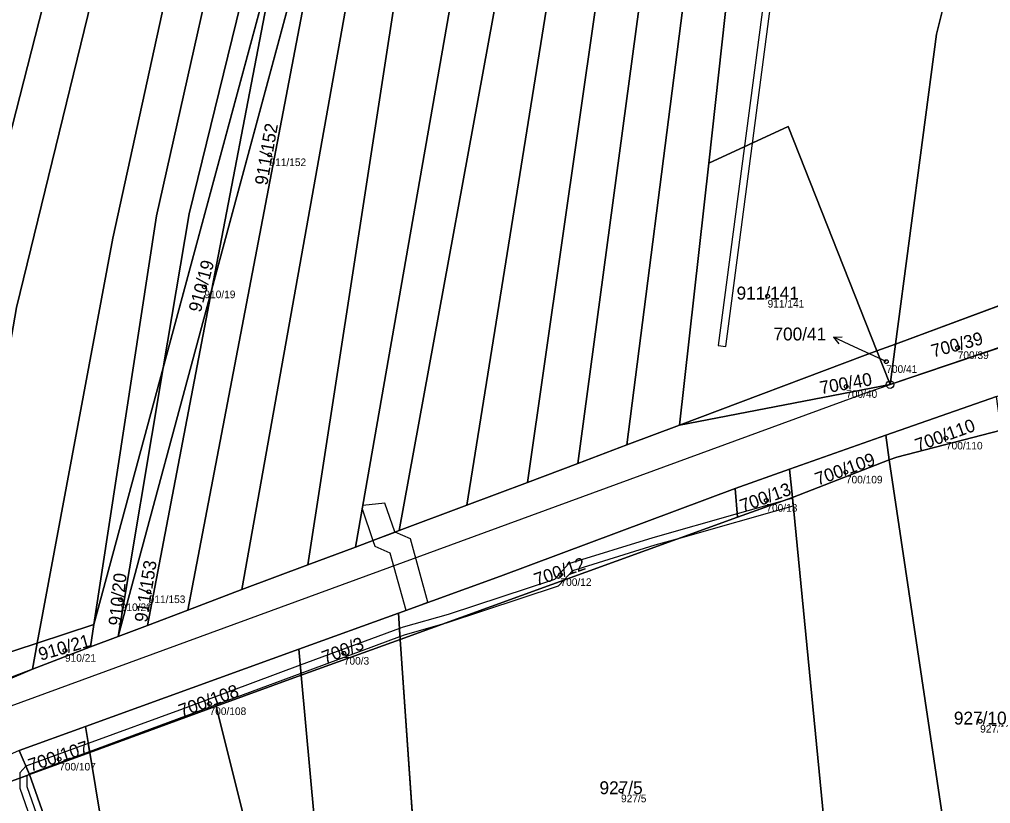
# Model space of a CAD drawing. Extents: x -603967 to -594699, y -1179315 to -1165625.
# Drawn here: x -597028 to -596899.9, y -1172155.9 to -1172052.4 of the extents above; entities that cross this region are included whole.
import ezdxf

# ---------------------------------------------------------------- set-up
doc = ezdxf.new("R2010")
doc.units = 0
for name, color, linetype in [('Definiční body', 7, 'Continuous'), ('Hranice parcel', 7, 'Continuous'), ('Parcelní čísla', 7, 'Continuous'), ('Polygon parcely', 7, 'Continuous'), ('Pop  PČ popisy', 7, 'Continuous'), ('Vnitřní kresba', 7, 'Continuous'), ('Věcná břemena k části', 7, 'Continuous'), ('Značky bodu BP', 7, 'Continuous')]:
    doc.layers.add(name, color=color, linetype=linetype)

msp = doc.modelspace()

# ---------------------------------------------------------------- linework, layer by layer
at = {"layer": 'Definiční body'}
for centre in [(-596995.01, -1172070.28994), (-597003.59, -1172087.71994), (-596929.33, -1172088.95994), (-596904.27, -1172095.73994), (-596913.69, -1172097.57994), (-596918.97, -1172100.86994), (-596905.82, -1172107.67994), (-596919.01, -1172112.15994), (-596929.5, -1172115.88994), (-596956.64, -1172125.68994), (-597010.93, -1172127.94994), (-597014.62, -1172128.99994), (-597021.97, -1172135.68994), (-596985.21, -1172136.06994), (-597002.91, -1172142.71994), (-596901.31, -1172145.03994), (-597022.74, -1172150.03994), (-596948.66, -1172154.22994)]:
    msp.add_circle(centre, 0.25, dxfattribs=at)
at = {"layer": 'Hranice parcel'}
for p, q in [((-597002.6, -1172088.02), (-596972.66, -1171976.97)), ((-597009.02, -1172098.39), (-596992.06, -1172035.49)), ((-596937.1, -1172071.38), (-596940.94, -1172105.95)), ((-597014.96, -1172133.84), (-597002.6, -1172088.02)), ((-597002.6, -1172088.02), (-597011.08, -1172132.39)), ((-596894.95, -1172088.77), (-596912.47, -1172095.26)), ((-596913.19, -1172100.62), (-596895.8, -1172094.72)), ((-596912.47, -1172095.26), (-596914.93, -1172096.17)), ((-596912.47, -1172095.26), (-596913.19, -1172100.62)), ((-596916.48, -1172096.74), (-596940.94, -1172105.95)), ((-596914.93, -1172096.17), (-596916.48, -1172096.74)), ((-596913.19, -1172100.62), (-596914.93, -1172096.17)), ((-597018.15, -1172132.27), (-597009.02, -1172098.39)), ((-597009.02, -1172098.39), (-597014.96, -1172133.84)), ((-596940.94, -1172105.95), (-596913.19, -1172100.62)), ((-596913.76, -1172107.27), (-596899.16, -1172102.18)), ((-596940.94, -1172105.95), (-596947.89, -1172108.58)), ((-596926.43, -1172111.77), (-596913.76, -1172107.27)), ((-596913.32, -1172110.55), (-596913.76, -1172107.27)), ((-596947.89, -1172108.58), (-596954.36, -1172111.02)), ((-596954.36, -1172111.02), (-596961.01, -1172113.53)), ((-596913.32, -1172110.55), (-596926.07, -1172115.5)), ((-596926.43, -1172111.77), (-596933.63, -1172114.33)), ((-596926.07, -1172115.5), (-596926.43, -1172111.77)), ((-596961.01, -1172113.53), (-596968.99, -1172116.54)), ((-596933.32, -1172118.1), (-596933.63, -1172114.33)), ((-596968.99, -1172116.54), (-596977.91, -1172119.88)), ((-596926.07, -1172115.5), (-596933.32, -1172118.1)), ((-596933.32, -1172118.1), (-596977.78, -1172134.26)), ((-596977.91, -1172119.88), (-596983.66, -1172122.05)), ((-596983.66, -1172122.05), (-596989.94, -1172124.41)), ((-596989.94, -1172124.41), (-596998.64, -1172127.66)), ((-596998.64, -1172127.66), (-597005.76, -1172130.38)), ((-597005.76, -1172130.38), (-597011.08, -1172132.39)), ((-596978.02, -1172130.77), (-596991.15, -1172135.53)), ((-596977.78, -1172134.26), (-596978.02, -1172130.77)), ((-597025.62, -1172134.72), (-597018.15, -1172132.27)), ((-597018.15, -1172132.27), (-597018.6, -1172135.22)), ((-597011.08, -1172132.39), (-597014.96, -1172133.84)), ((-597014.96, -1172133.84), (-597018.6, -1172135.22)), ((-596990.83, -1172138.94), (-596977.78, -1172134.26)), ((-596977.78, -1172134.26), (-596974.45, -1172182.3)), ((-597036.67, -1172138.34), (-597025.62, -1172134.72)), ((-597025.62, -1172134.72), (-597026.27, -1172138.16)), ((-597018.6, -1172135.22), (-597026.27, -1172138.16)), ((-597019.27, -1172145.73), (-596991.15, -1172135.53)), ((-596991.15, -1172135.53), (-596990.83, -1172138.94)), ((-597034.82, -1172141.42), (-597026.27, -1172138.16)), ((-596990.83, -1172138.94), (-597002.02, -1172143.04)), ((-596986.73, -1172183.62), (-596990.83, -1172138.94)), ((-597002.02, -1172143.04), (-597018.71, -1172149.15)), ((-597028.02, -1172148.91), (-597019.27, -1172145.73)), ((-597018.71, -1172149.15), (-597019.27, -1172145.73)), ((-597026.64, -1172152.05), (-597028.02, -1172148.91)), ((-597018.71, -1172149.15), (-597026.64, -1172152.05)), ((-597026.64, -1172152.05), (-597030.61, -1172153.5))]:
    msp.add_line(p, q, dxfattribs=at)
for points in [[(-596916.58, -1171620.17), (-596935.66, -1171698.01), (-596970.36, -1171837.12), (-597034.53, -1172088.22), (-597046.3, -1172141.5)], [(-596911.9, -1171621.59), (-596921.65, -1171663.4), (-596963.67, -1171834.61), (-596994.03, -1171949.78), (-597028.37, -1172090.43), (-597036.67, -1172138.34)], [(-596901.7, -1171624.68), (-596911.96, -1171665.57), (-597002.45, -1172020.76), (-597015.66, -1172081.29), (-597025.62, -1172134.72)], [(-596897.14, -1171625.96), (-596916.8, -1171700.51), (-596998.62, -1172027.97), (-597009.89, -1172078.34), (-597018.15, -1172132.27)], [(-596893.16, -1171627.06), (-596939.14, -1171802), (-596982.37, -1171983.19), (-597005.62, -1172078.1), (-597009.02, -1172098.39)], [(-596873.42, -1171630.49), (-596897.27, -1171721.13), (-596978.25, -1172048.42), (-596989.94, -1172124.41)], [(-596867.06, -1171631.58), (-596883.09, -1171690.69), (-596969.74, -1172042.38), (-596983.66, -1172122.05)], [(-596860.45, -1171632.71), (-596883.93, -1171719.46), (-596962.91, -1172037.86), (-596977.91, -1172119.88)], [(-596855.25, -1171633.6), (-596871.38, -1171695.19), (-596881.75, -1171737.53), (-596956.87, -1172040.73), (-596968.99, -1172116.54)], [(-596848.65, -1171634.72), (-596857.14, -1171666.97), (-596874.98, -1171733.26), (-596908.28, -1171869.06), (-596952, -1172050.6), (-596961.01, -1172113.53)], [(-596842.36, -1171635.8), (-596852.85, -1171675.81), (-596901.93, -1171869.06), (-596946.32, -1172051.09), (-596954.36, -1172111.02)], [(-596837.06, -1171636.7), (-596940.54, -1172051.23), (-596947.89, -1172108.58)], [(-596830.89, -1171637.75), (-596840.28, -1171672.39), (-596890.21, -1171872.66), (-596934.48, -1172047.72), (-596937.1, -1172071.38)], [(-596923.96, -1171796.36), (-596982.25, -1172035.83), (-596998.64, -1172127.66)], [(-596972.66, -1171976.97), (-596990.32, -1172049.42), (-597005.76, -1172130.38)], [(-596992.06, -1172035.49), (-596995.46, -1172050.74), (-597002.6, -1172088.02)], [(-596905.48, -1172048.01), (-596907.08, -1172054.36), (-596912.47, -1172095.26)], [(-596914.93, -1172096.17), (-596926.61, -1172066.55), (-596937.1, -1172071.38)], [(-596898.55, -1172106.62), (-596912.28, -1172110.17), (-596913.32, -1172110.55)], [(-596903.63, -1172235.46), (-596906.42, -1172156.75), (-596913.32, -1172110.55)], [(-596933.63, -1172114.33), (-596964.56, -1172125.89), (-596978.02, -1172130.77)], [(-596918.37, -1172242.81), (-596919.36, -1172208.96), (-596919.86, -1172179.25), (-596926.07, -1172115.5)], [(-597026.27, -1172138.16), (-597060.47, -1172152.78), (-597087.67, -1172161.4), (-597152.48, -1172179.32), (-597191.77, -1172188.05), (-597215.63, -1172191.54), (-597260.53, -1172195.75), (-597322.67, -1172201.3), (-597322.38, -1172198.42)], [(-596986.73, -1172183.62), (-596991.79, -1172184.17), (-597002.02, -1172143.04)], [(-597013.08, -1172200.47), (-597013.61, -1172180.07), (-597018.71, -1172149.15)], [(-597016.38, -1172191.62), (-597017.78, -1172177.27), (-597026.64, -1172152.05)]]:
    msp.add_lwpolyline(points, dxfattribs=at)
at = {"layer": 'Polygon parcely'}
for points in [[(-596941.74, -1171684.86), (-596979.56, -1171838.13), (-597034.35, -1172047.81), (-597045.05, -1172088.64), (-597057.89, -1172145.3), (-597046.3, -1172141.5), (-597034.53, -1172088.22), (-596970.36, -1171837.12), (-596935.66, -1171698.01), (-596916.58, -1171620.17), (-596923.25, -1171618.15)], [(-596970.36, -1171837.12), (-597034.53, -1172088.22), (-597046.3, -1172141.5), (-597036.67, -1172138.34), (-597028.37, -1172090.43), (-596994.03, -1171949.78), (-596963.67, -1171834.61), (-596921.65, -1171663.4), (-596911.9, -1171621.59), (-596916.58, -1171620.17), (-596935.66, -1171698.01)], [(-597036.67, -1172138.34), (-597025.62, -1172134.72), (-597015.66, -1172081.29), (-597002.45, -1172020.76), (-596911.96, -1171665.57), (-596901.7, -1171624.68), (-596904.61, -1171623.8), (-596911.9, -1171621.59), (-596921.65, -1171663.4), (-596963.67, -1171834.61), (-596994.03, -1171949.78), (-597028.37, -1172090.43)], [(-596911.96, -1171665.57), (-597002.45, -1172020.76), (-597015.66, -1172081.29), (-597025.62, -1172134.72), (-597018.15, -1172132.27), (-597009.89, -1172078.34), (-596998.62, -1172027.97), (-596916.8, -1171700.51), (-596897.14, -1171625.96), (-596901.47, -1171624.75), (-596901.7, -1171624.68)], [(-596998.62, -1172027.97), (-597009.89, -1172078.34), (-597018.15, -1172132.27), (-597009.02, -1172098.39), (-597005.62, -1172078.1), (-596982.37, -1171983.19), (-596939.14, -1171802), (-596893.16, -1171627.06), (-596894.11, -1171626.8), (-596897.14, -1171625.96), (-596916.8, -1171700.51)], [(-596897.7, -1171663), (-596889.18, -1171628.17), (-596893.16, -1171627.06), (-596939.14, -1171802), (-596982.37, -1171983.19), (-597005.62, -1172078.1), (-597009.02, -1172098.39), (-596992.06, -1172035.49), (-596955.18, -1171883.74)], [(-596982.25, -1172035.83), (-596998.64, -1172127.66), (-596989.94, -1172124.41), (-596978.25, -1172048.42), (-596897.27, -1171721.13), (-596873.42, -1171630.49), (-596874.61, -1171630.29), (-596877.66, -1171634.09), (-596883.03, -1171644.57), (-596923.96, -1171796.36)], [(-596989.94, -1172124.41), (-596983.66, -1172122.05), (-596969.74, -1172042.38), (-596883.09, -1171690.69), (-596867.06, -1171631.58), (-596869.08, -1171631.24), (-596873.42, -1171630.49), (-596897.27, -1171721.13), (-596978.25, -1172048.42)], [(-596883.09, -1171690.69), (-596969.74, -1172042.38), (-596983.66, -1172122.05), (-596977.91, -1172119.88), (-596962.91, -1172037.86), (-596883.93, -1171719.46), (-596860.45, -1171632.71), (-596867.06, -1171631.58)], [(-596883.93, -1171719.46), (-596962.91, -1172037.86), (-596977.91, -1172119.88), (-596968.99, -1172116.54), (-596956.87, -1172040.73), (-596881.75, -1171737.53), (-596871.38, -1171695.19), (-596855.25, -1171633.6), (-596856.82, -1171633.33), (-596860.45, -1171632.71)], [(-596956.87, -1172040.73), (-596968.99, -1172116.54), (-596961.01, -1172113.53), (-596952, -1172050.6), (-596908.28, -1171869.06), (-596874.98, -1171733.26), (-596857.14, -1171666.97), (-596848.65, -1171634.72), (-596855.25, -1171633.6), (-596871.38, -1171695.19), (-596881.75, -1171737.53)], [(-596961.01, -1172113.53), (-596954.36, -1172111.02), (-596946.32, -1172051.09), (-596901.93, -1171869.06), (-596852.85, -1171675.81), (-596842.36, -1171635.8), (-596844.1, -1171635.5), (-596848.65, -1171634.72), (-596857.14, -1171666.97), (-596874.98, -1171733.26), (-596908.28, -1171869.06), (-596952, -1172050.6)], [(-596954.36, -1172111.02), (-596947.89, -1172108.58), (-596940.54, -1172051.23), (-596837.06, -1171636.7), (-596842.36, -1171635.8), (-596852.85, -1171675.81), (-596901.93, -1171869.06), (-596946.32, -1172051.09)], [(-596940.54, -1172051.23), (-596947.89, -1172108.58), (-596940.94, -1172105.95), (-596937.1, -1172071.38), (-596934.48, -1172047.72), (-596890.21, -1171872.66), (-596840.28, -1171672.39), (-596830.89, -1171637.75), (-596832.15, -1171637.54), (-596837.06, -1171636.7)], [(-596937.1, -1172071.38), (-596926.61, -1172066.55), (-596914.93, -1172096.17), (-596912.47, -1172095.26), (-596907.08, -1172054.36), (-596905.48, -1172048.01), (-596922.57, -1172042.49), (-596924.58, -1172041.51), (-596898.03, -1171934.81), (-596845.46, -1171728.25), (-596822.5, -1171639.18), (-596830.89, -1171637.75), (-596840.28, -1171672.39), (-596890.21, -1171872.66), (-596934.48, -1172047.72)], [(-596808.18, -1171732.52), (-596785.57, -1171640.08), (-596795.24, -1171639.93), (-596802.75, -1171639.81), (-596823.05, -1171720.16), (-596905.48, -1172048.01), (-596907.08, -1172054.36), (-596912.47, -1172095.26), (-596894.95, -1172088.77), (-596889.86, -1172053.39)], [(-596990.32, -1172049.42), (-597005.76, -1172130.38), (-596998.64, -1172127.66), (-596982.25, -1172035.83), (-596923.96, -1171796.36), (-596972.66, -1171976.97)], [(-597002.6, -1172088.02), (-596972.66, -1171976.97), (-596938.45, -1171836.68), (-596992.06, -1172035.49), (-596995.46, -1172050.74)], [(-597011.08, -1172132.39), (-597005.76, -1172130.38), (-596990.32, -1172049.42), (-596972.66, -1171976.97), (-597002.6, -1172088.02)], [(-597014.96, -1172133.84), (-597002.6, -1172088.02), (-596995.46, -1172050.74), (-596992.06, -1172035.49), (-597009.02, -1172098.39)], [(-596940.94, -1172105.95), (-596916.48, -1172096.74), (-596914.93, -1172096.17), (-596926.61, -1172066.55), (-596937.1, -1172071.38)], [(-597014.96, -1172133.84), (-597011.08, -1172132.39), (-597002.6, -1172088.02)], [(-596913.19, -1172100.62), (-596895.8, -1172094.72), (-596894.95, -1172088.77), (-596912.47, -1172095.26)], [(-596914.93, -1172096.17), (-596913.19, -1172100.62), (-596912.47, -1172095.26)], [(-596916.48, -1172096.74), (-596940.94, -1172105.95), (-596913.19, -1172100.62), (-596914.93, -1172096.17)], [(-597018.6, -1172135.22), (-597014.96, -1172133.84), (-597009.02, -1172098.39), (-597018.15, -1172132.27)], [(-596898.55, -1172106.62), (-596899.16, -1172102.18), (-596913.76, -1172107.27), (-596913.32, -1172110.55), (-596912.28, -1172110.17)], [(-596913.32, -1172110.55), (-596913.76, -1172107.27), (-596926.43, -1172111.77), (-596926.07, -1172115.5)], [(-596891.55, -1172157.48), (-596898.55, -1172106.62), (-596912.28, -1172110.17), (-596913.32, -1172110.55), (-596906.42, -1172156.75), (-596903.63, -1172235.46), (-596899.13, -1172233.33), (-596904.73, -1172180.18), (-596891.02, -1172179.35)], [(-596918.37, -1172242.81), (-596903.63, -1172235.46), (-596906.42, -1172156.75), (-596913.32, -1172110.55), (-596926.07, -1172115.5), (-596919.86, -1172179.25), (-596919.36, -1172208.96)], [(-596926.43, -1172111.77), (-596933.63, -1172114.33), (-596933.32, -1172118.1), (-596926.07, -1172115.5)], [(-596964.56, -1172125.89), (-596978.02, -1172130.77), (-596977.78, -1172134.26), (-596933.32, -1172118.1), (-596933.63, -1172114.33)], [(-596990.83, -1172138.94), (-596977.78, -1172134.26), (-596978.02, -1172130.77), (-596991.15, -1172135.53)], [(-597026.27, -1172138.16), (-597018.6, -1172135.22), (-597018.15, -1172132.27), (-597025.62, -1172134.72)], [(-596977.78, -1172134.26), (-596990.83, -1172138.94), (-596986.73, -1172183.62), (-596974.45, -1172182.3)], [(-597037.41, -1172142.27), (-597034.82, -1172141.42), (-597026.27, -1172138.16), (-597025.62, -1172134.72), (-597036.67, -1172138.34)], [(-596990.83, -1172138.94), (-596991.15, -1172135.53), (-597019.27, -1172145.73), (-597018.71, -1172149.15), (-597002.02, -1172143.04)], [(-597127.5, -1172168.39), (-597153.67, -1172175.15), (-597193.11, -1172184.1), (-597215.76, -1172187.63), (-597261.51, -1172192.28), (-597322.38, -1172198.42), (-597322.67, -1172201.3), (-597260.53, -1172195.75), (-597215.63, -1172191.54), (-597191.77, -1172188.05), (-597152.48, -1172179.32), (-597087.67, -1172161.4), (-597060.47, -1172152.78), (-597026.27, -1172138.16), (-597034.82, -1172141.42), (-597037.41, -1172142.27), (-597047.22, -1172145.48), (-597058.86, -1172149.3), (-597066.33, -1172151.75), (-597074.48, -1172154.03), (-597093.9, -1172159.45), (-597103.93, -1172162.25), (-597106.41, -1172162.94), (-597114.34, -1172164.99)], [(-596986.73, -1172183.62), (-596990.83, -1172138.94), (-597002.02, -1172143.04), (-596991.79, -1172184.17)], [(-597002.02, -1172143.04), (-597018.71, -1172149.15), (-597013.61, -1172180.07), (-597013.08, -1172200.47), (-596989.54, -1172263.52), (-596979.87, -1172269.34), (-596977.16, -1172270.59), (-596966.55, -1172265.53), (-596968.89, -1172246.51), (-596971.19, -1172229.3), (-596972.1, -1172216.08), (-596974.73, -1172208.07), (-596972.71, -1172207.34), (-596974.45, -1172182.3), (-596986.73, -1172183.62), (-596991.79, -1172184.17)], [(-597018.71, -1172149.15), (-597019.27, -1172145.73), (-597028.02, -1172148.91), (-597026.64, -1172152.05)], [(-597028.02, -1172148.91), (-597048.28, -1172157.97), (-597093.36, -1172173.46), (-597064.04, -1172164.97), (-597057.1, -1172162.59), (-597030.61, -1172153.5), (-597026.64, -1172152.05)], [(-597013.08, -1172200.47), (-597013.61, -1172180.07), (-597018.71, -1172149.15), (-597026.64, -1172152.05), (-597017.78, -1172177.27), (-597016.38, -1172191.62)], [(-597017.78, -1172177.27), (-597026.64, -1172152.05), (-597030.61, -1172153.5), (-597029.65, -1172156.06), (-597016.38, -1172191.62)]]:
    msp.add_lwpolyline(points, close=True, dxfattribs=at)
for points in [[(-597028.02, -1172148.91), (-597019.27, -1172145.73), (-596991.15, -1172135.53), (-596978.02, -1172130.77), (-596964.56, -1172125.89), (-596933.63, -1172114.33), (-596926.43, -1172111.77), (-596913.76, -1172107.27), (-596899.16, -1172102.18), (-596892.29, -1172099.79), (-596888.7, -1172098.54), (-596883.21, -1172096.63), (-596880.66, -1172095.74), (-596876.27, -1172094.56), (-596855.7, -1172089.01), (-596851.92, -1172088.29), (-596829.09, -1172087.47), (-596828.27, -1172087.31), (-596807.73, -1172085.05)], [(-596895.8, -1172094.72), (-596913.19, -1172100.62), (-596940.94, -1172105.95), (-596947.89, -1172108.58), (-596954.36, -1172111.02), (-596961.01, -1172113.53), (-596968.99, -1172116.54), (-596977.91, -1172119.88), (-596983.66, -1172122.05), (-596989.94, -1172124.41), (-596998.64, -1172127.66), (-597005.76, -1172130.38), (-597011.08, -1172132.39), (-597014.96, -1172133.84), (-597018.6, -1172135.22), (-597026.27, -1172138.16), (-597060.47, -1172152.78)], [(-596918.37, -1172242.81), (-596919.36, -1172208.96), (-596919.86, -1172179.25), (-596926.07, -1172115.5), (-596933.32, -1172118.1), (-596977.78, -1172134.26), (-596974.45, -1172182.3), (-596972.71, -1172207.34), (-596972.1, -1172216.08), (-596971.19, -1172229.3), (-596968.89, -1172246.51)]]:
    msp.add_lwpolyline(points, dxfattribs=at)
at = {"layer": 'Pop  PČ popisy'}
for p, q in [((-596920.63, -1172094.352), (-596919.511, -1172094.321)), ((-596917.91, -1172095.62), (-596920.63, -1172094.352)), ((-596920.63, -1172094.352), (-596919.934, -1172095.229)), ((-596913.69, -1172097.58), (-596917.91, -1172095.62))]:
    msp.add_line(p, q, dxfattribs=at)
at = {"layer": 'Vnitřní kresba'}
for p, q in [((-596916.25, -1172101.66), (-596913.19, -1172100.62)), ((-597033.6, -1172144.63), (-596916.25, -1172101.66))]:
    msp.add_line(p, q, dxfattribs=at)
at = {"layer": 'Věcná břemena k části'}
for points in [[(-596828.68, -1171638.13), (-596848.64, -1171720.48), (-596869.27, -1171801.01), (-596889.7, -1171881.88), (-596909.45, -1171962.59), (-596928.99, -1172043.43), (-596935.84, -1172095.47), (-596934.85, -1172095.6), (-596928.01, -1172043.61), (-596908.47, -1171962.83), (-596888.73, -1171882.12), (-596868.3, -1171801.25), (-596847.67, -1171720.72), (-596828.26, -1171639.76), (-596827.67, -1171638.3)], [(-596982.7, -1172116.58), (-596982.78, -1172117), (-596981.37, -1172121.19), (-596978.43, -1172120.08), (-596978.48, -1172120.06), (-596979.79, -1172116.26)], [(-596977.88, -1172132.79), (-596977.81, -1172133.84), (-596977.08, -1172133.57), (-596971.65, -1172132.03), (-596956.89, -1172127.18), (-596956.2, -1172126.41), (-596955.03, -1172125.13), (-596944.17, -1172121.77), (-596940.78, -1172120.81), (-596925.96, -1172116.62), (-596926.06, -1172115.6), (-596927.43, -1172115.99), (-596933.36, -1172117.67), (-596944.45, -1172120.81), (-596955.59, -1172124.25), (-596957.45, -1172126.32), (-596971.45, -1172130.93), (-596977.39, -1172132.61)], [(-596978.43, -1172120.08), (-596981.37, -1172121.19), (-596981.13, -1172121.91), (-596979.12, -1172122.81), (-596977.03, -1172130.38), (-596977.02, -1172130.41), (-596974.11, -1172129.33), (-596974.12, -1172129.3), (-596976.42, -1172120.97)], [(-596990.95, -1172137.65), (-596990.85, -1172138.69), (-596977.81, -1172133.84), (-596977.88, -1172132.79)], [(-597018.9, -1172147.97), (-597018.73, -1172149.01), (-597006.05, -1172144.33), (-596990.85, -1172138.69), (-596990.95, -1172137.65), (-597006.39, -1172143.39)], [(-597027.12, -1172150.97), (-597026.69, -1172151.95), (-597018.73, -1172149.01), (-597018.9, -1172147.97)], [(-597027.94, -1172152.52), (-597026.85, -1172152.13), (-597026.69, -1172151.95), (-597027.12, -1172150.97), (-597027.94, -1172151.85)], [(-597015.63, -1172197.4), (-597016.3, -1172192.26), (-597017.8, -1172188.32), (-597017.88, -1172187.6), (-597017.89, -1172187.52), (-597018.3, -1172179.01), (-597018.59, -1172176.75), (-597018.99, -1172175.37), (-597023.84, -1172162.63), (-597026.94, -1172153.69), (-597026.94, -1172152.23), (-597026.85, -1172152.13), (-597027.94, -1172152.52), (-597027.94, -1172153.85), (-597024.78, -1172162.97), (-597019.94, -1172175.69), (-597019.57, -1172176.95), (-597019.3, -1172179.09), (-597019.04, -1172184.49), (-597018.89, -1172187.6), (-597018.78, -1172188.56), (-597016.29, -1172195.09)]]:
    msp.add_lwpolyline(points, close=True, dxfattribs=at)
at = {"layer": 'Značky bodu BP'}
for radius in [0.5, 0.0303]:
    msp.add_circle((-596913.19, -1172100.61988), radius, dxfattribs=at)

# ---------------------------------------------------------------- texts
at = {"layer": 'Definiční body'}
for s, p in [('911/152', (-596995.01, -1172071.779)), ('910/19', (-597003.59, -1172089.209)), ('911/141', (-596929.33, -1172090.449)), ('700/39', (-596904.27, -1172097.229)), ('700/41', (-596913.69, -1172099.069)), ('700/40', (-596918.97, -1172102.359)), ('700/110', (-596905.82, -1172109.169)), ('700/109', (-596919.01, -1172113.649)), ('700/13', (-596929.5, -1172117.379)), ('700/12', (-596956.64, -1172127.179)), ('911/153', (-597010.93, -1172129.439)), ('910/20', (-597014.62, -1172130.489)), ('910/21', (-597021.97, -1172137.179)), ('700/3', (-596985.21, -1172137.559)), ('700/108', (-597002.91, -1172144.209)), ('927/10', (-596901.31, -1172146.529)), ('700/107', (-597022.74, -1172151.529)), ('927/5', (-596948.66, -1172155.719))]:
    msp.add_text(s, height=0.999996, dxfattribs=at).set_placement(p)
at = {"layer": 'Parcelní čísla'}
for s, rotation, p in [('911/152', 80, (-596995.302, -1172074.398)), ('910/19', 75, (-597004.076, -1172091.178)), ('700/39', 14.9999972, (-596907.508, -1172097.047)), ('700/40', 10, (-596922.309, -1172101.89)), ('700/110', 20, (-596909.524, -1172109.48)), ('700/109', 20, (-596922.714, -1172113.96)), ('700/13', 20, (-596932.611, -1172117.474)), ('911/153', 81, (-597011.151, -1172132.062)), ('700/12', 19, (-596959.779, -1172127.22)), ('910/20', 84, (-597014.559, -1172132.491)), ('910/21', 16, (-597025.184, -1172137.054)), ('700/3', 21, (-596987.705, -1172137.483)), ('700/108', 20, (-597006.614, -1172144.52)), ('700/107', 18, (-597026.504, -1172151.71))]:
    msp.add_text(s, height=1.699998, rotation=rotation, dxfattribs=at).set_placement(p)
for s, p in [('911/141', (-596933.426, -1172089.385)), ('700/41', (-596928.562, -1172094.785)), ('927/10', (-596904.776, -1172145.465)), ('927/5', (-596951.496, -1172154.655))]:
    msp.add_text(s, height=1.699998, dxfattribs=at).set_placement(p)

doc.saveas('drawing.dxf')
